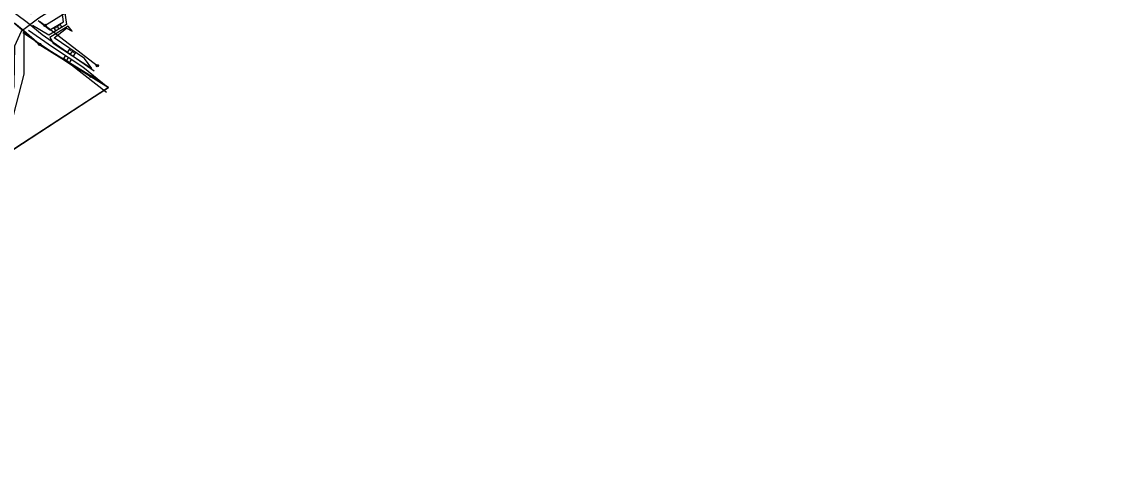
# Model space of a CAD drawing. Extents: x -469926 to -462499, y -1098642 to -1092733.
# Drawn here: x -466654.5 to -466191.4, y -1096558.7 to -1096366.2 of the extents above; entities that cross this region are included whole.
import ezdxf

# ---------------------------------------------------------------- set-up
doc = ezdxf.new("R2010")
doc.units = 0
for name, color, linetype in [('Vrstva 1', 7, 'Continuous'), ('Vrstva 10', 7, 'Continuous'), ('Vrstva 13', 7, 'Continuous'), ('Vrstva 24', 7, 'Continuous'), ('Vrstva 4', 7, 'Continuous'), ('Vrstva 48', 7, 'Continuous'), ('Vrstva 62', 7, 'Continuous')]:
    doc.layers.add(name, color=color, linetype=linetype)

msp = doc.modelspace()

# ---------------------------------------------------------------- linework, layer by layer
at = {"layer": 'Vrstva 1'}
for p, q in [((-466644.8, -1096367.68), (-466595.94, -1096337.31)), ((-466653.63, -1096370.03), (-466657.46, -1096366.91)), ((-466644.8, -1096367.68), (-466647.06, -1096365.98)), ((-466622.69, -1096384.72), (-466644.8, -1096367.68)), ((-466622.69, -1096384.72), (-466644.8, -1096367.68)), ((-466647.08, -1096375.7), (-466653.63, -1096370.03)), ((-466625.32, -1096389.14), (-466647.08, -1096375.7)), ((-466617.96, -1096393.83), (-466625.32, -1096389.14)), ((-466625.87, -1096398.99), (-466617.96, -1096393.83)), ((-466851.72, -1096546), (-466625.87, -1096398.99))]:
    msp.add_line(p, q, dxfattribs=at)
at = {"layer": 'Vrstva 10'}
msp.add_lwpolyline([(-466000, -1096005.55), (-466098.34, -1096031.49), (-466144.77, -1096044.92), (-466168.69, -1096048.68), (-466215.3, -1096059.17), (-466266.71, -1096076.01), (-466302.87, -1096101.62), (-466353.4, -1096142.82), (-466404.87, -1096192.96), (-466470.35, -1096252.52), (-466566.28, -1096309.44), (-466650.69, -1096362.8), (-466671.58, -1096348.49), (-466672.78, -1096349.74), (-466675.63, -1096352.9), (-466657.4, -1096366.97), (-466646.9, -1096375.84), (-466617.9, -1096393.84), (-466851.72, -1096546), (-466853.56, -1096558.72)], dxfattribs=at)
at = {"layer": 'Vrstva 13'}
for p, q in [((-466652.26, -1096366.44), (-466673.61, -1096350.68)), ((-466652.26, -1096366.44), (-466673.61, -1096350.68)), ((-466645.94, -1096371.69), (-466652.26, -1096366.44)), ((-466645.94, -1096371.69), (-466652.26, -1096366.44)), ((-466624, -1096386.93), (-466645.94, -1096371.69)), ((-466624, -1096386.93), (-466645.94, -1096371.69))]:
    msp.add_line(p, q, dxfattribs=at)
msp.add_lwpolyline([(-466468.93, -1096253.28), (-466484.49, -1096264.33), (-466508.15, -1096278.85), (-466593.43, -1096330.92), (-466647.32, -1096364.62), (-466654.82, -1096370.23), (-466657.64, -1096376.4), (-466657.79, -1096383.92), (-466657.96, -1096393.58), (-466660.3, -1096402.69), (-466668.71, -1096412.27), (-466679.77, -1096422.53), (-466700, -1096436.32)], dxfattribs=at)
at = {"layer": 'Vrstva 24'}
for centre, radius in [((-466644.8, -1096367.68), 0.5), ((-466644.8, -1096367.68), 0.1), ((-466647.08, -1096375.7), 0.5), ((-466647.08, -1096375.7), 0.1), ((-466622.69, -1096384.72), 0.5), ((-466622.69, -1096384.72), 0.1), ((-466625.32, -1096389.14), 0.5), ((-466625.32, -1096389.14), 0.1)]:
    msp.add_circle(centre, radius, dxfattribs=at)
at = {"layer": 'Vrstva 4'}
for p, q in [((-466653.63, -1096370.03), (-466653.75, -1096388.3)), ((-466653.75, -1096388.3), (-466658.16, -1096405.75))]:
    msp.add_line(p, q, dxfattribs=at)
at = {"layer": 'Vrstva 48'}
for points in [[(-466639.18, -1096367.4), (-466638.82, -1096368)], [(-466638.53, -1096367.02), (-466637.64, -1096368.52)], [(-466641.11, -1096368.54), (-466640.22, -1096370.07)], [(-466640.47, -1096368.16), (-466640.11, -1096368.77)], [(-466639.82, -1096367.78), (-466638.93, -1096369.29)], [(-466637.12, -1096382.07), (-466636.03, -1096380.42)], [(-466635.87, -1096382.9), (-466634.78, -1096381.25)], [(-466634.3, -1096377.37), (-466635.44, -1096379.04)], [(-466633.06, -1096378.21), (-466634.18, -1096379.86)], [(-466633.68, -1096377.79), (-466634.13, -1096378.45)], [(-466631.82, -1096379.05), (-466632.92, -1096380.67)], [(-466632.44, -1096378.63), (-466632.88, -1096379.28)], [(-466636.49, -1096382.49), (-466636.06, -1096381.83)], [(-466635.24, -1096383.31), (-466634.81, -1096382.65)], [(-466634.61, -1096383.72), (-466633.53, -1096382.08)]]:
    msp.add_lwpolyline(points, dxfattribs=at)
at = {"layer": 'Vrstva 62'}
for points in [[(-466459.72, -1096249.76), (-466473.65, -1096261.49), (-466483.01, -1096266.88), (-466516.41, -1096286.27), (-466548.46, -1096305.9), (-466583.42, -1096326.9), (-466611.14, -1096344.05), (-466633.56, -1096358.46), (-466636.47, -1096361.43), (-466635.66, -1096367.33), (-466643.08, -1096371.79), (-466650.1, -1096367.67)], [(-466647.65, -1096365.64), (-466642.72, -1096369.49), (-466637.02, -1096366.13), (-466637.68, -1096360.97), (-466635.1, -1096357.54), (-466608.48, -1096340.92), (-466567.23, -1096315.34), (-466526.15, -1096290.48), (-466496.77, -1096272.38), (-466483.97, -1096264.92), (-466474.89, -1096260.2), (-466461.12, -1096249.05)], [(-466618.76, -1096395.99), (-466633.59, -1096384.4), (-466654.16, -1096370.86)], [(-466651.78, -1096369.65), (-466641.57, -1096376.75), (-466628.81, -1096385.21), (-466618.21, -1096393.7)]]:
    msp.add_lwpolyline(points, dxfattribs=at)
msp.add_lwpolyline([(-466633.26, -1096370.16), (-466634.95, -1096367.94), (-466642.7, -1096372.71), (-466641.32, -1096375.22), (-466625.02, -1096385.8), (-466628.04, -1096381.62), (-466640.92, -1096372.87), (-466635.65, -1096368.85)], close=True, dxfattribs=at)

doc.saveas('drawing.dxf')
